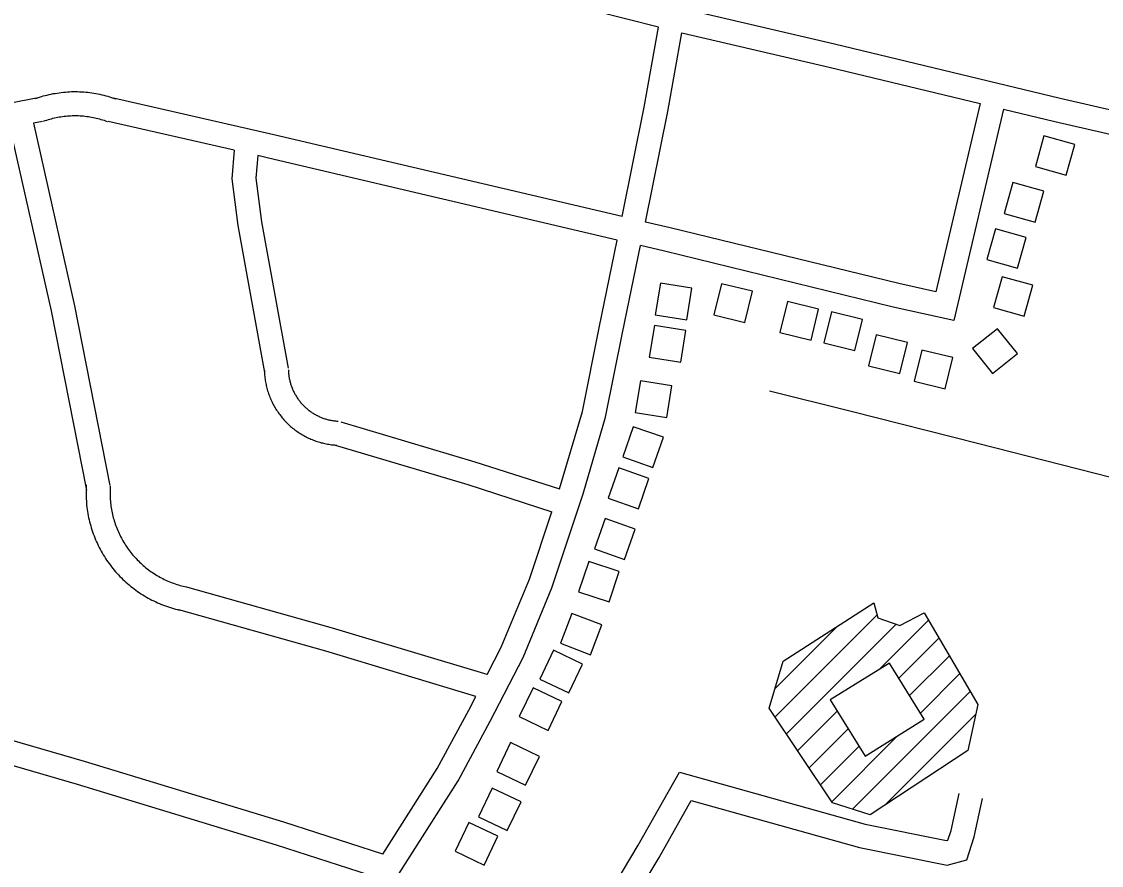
# Model space of a CAD drawing. Extents: x 3540316 to 3578335, y 553172 to 578787.
# Drawn here: x 3545592 to 3546942, y 574758 to 575813 of the extents above; entities that cross this region are included whole.
import ezdxf

# ---------------------------------------------------------------- set-up
doc = ezdxf.new("R2010")
doc.units = 0
for name, color, linetype in [('V-BLDG-OTLN', 7, 'Continuous'), ('V-ROAD-CNTR', 7, 'Continuous'), ('V-TOPO-SHOR', 7, 'Continuous')]:
    doc.layers.add(name, color=color, linetype=linetype)

msp = doc.modelspace()

# ---------------------------------------------------------------- linework, layer by layer
at = {"layer": 'V-BLDG-OTLN'}
for p, q in [((3546534.1, 574943.8), (3546661.8, 575071.5)), ((3546663.9, 575002.8), (3546726, 575064.9)), ((3546533.9, 574978.9), (3546612.3, 575057.3)), ((3546548.3, 574922.6), (3546685.7, 575060)), ((3546688.8, 574992.4), (3546739, 575042.6)), ((3546702.4, 574970.6), (3546752.1, 575020.3)), ((3546715.9, 574948.8), (3546765.2, 574998.1)), ((3546631.1, 574828.6), (3546778.3, 574975.8)), ((3546562.5, 574901.4), (3546612.1, 574951)), ((3546671.9, 574834), (3546785.2, 574947.3)), ((3546576.7, 574880.3), (3546625.6, 574929.2)), ((3546605.1, 574838), (3546687.4, 574920.2)), ((3546590.9, 574859.1), (3546639.2, 574907.4))]:
    msp.add_line(p, q, dxfattribs=at)
for points in [[(3546898.1, 575621.2), (3546908.9, 575659.7), (3546870.4, 575670.5), (3546859.6, 575632)], [(3546859.2, 575562.6), (3546870.1, 575601.1), (3546831.6, 575611.9), (3546820.7, 575573.4)], [(3546837.5, 575504.8), (3546848.3, 575543.3), (3546809.8, 575554.2), (3546799, 575515.7)], [(3546424.1, 575440.4), (3546430.4, 575479.9), (3546390.9, 575486.2), (3546384.6, 575446.7)], [(3546506.1, 575476), (3546467.2, 575485.5), (3546457.7, 575446.6), (3546496.6, 575437.2)], [(3546845.6, 575445), (3546856.5, 575483.5), (3546818, 575494.3), (3546807.1, 575455.8)], [(3546588.6, 575453.9), (3546549.8, 575463.4), (3546540.3, 575424.6), (3546579.2, 575415.1)], [(3546643.5, 575440.9), (3546604.7, 575450.4), (3546595.2, 575411.5), (3546634.1, 575402.1)], [(3546416.6, 575387.5), (3546422.9, 575427), (3546383.4, 575433.3), (3546377.1, 575393.8)], [(3546806, 575373.1), (3546837.3, 575398.1), (3546812.3, 575429.3), (3546781, 575404.4)], [(3546699.6, 575412.2), (3546660.7, 575421.7), (3546651.2, 575382.8), (3546690.1, 575373.3)], [(3546756.5, 575393.1), (3546717.6, 575402.5), (3546708.1, 575363.7), (3546747, 575354.2)], [(3546399.1, 575318.3), (3546405.4, 575357.8), (3546365.9, 575364.1), (3546359.6, 575324.6)], [(3546394.8, 575293.5), (3546357, 575306.7), (3546343.8, 575269), (3546381.5, 575255.8)], [(3546376.6, 575241.9), (3546338.9, 575255.2), (3546325.6, 575217.5), (3546363.4, 575204.2)], [(3546359.5, 575178.7), (3546321.7, 575191.9), (3546308.5, 575154.2), (3546346.2, 575140.9)], [(3546326.7, 575087.7), (3546339.3, 575125.7), (3546301.3, 575138.2), (3546288.7, 575100.3)], [(3546775.2, 574902), (3546653.1, 574821.7), (3546606.1, 574836.5), (3546526.7, 574954.8), (3546544.4, 575013.8), (3546657.9, 575086.5), (3546662.8, 575067.9), (3546690.4, 575058.3), (3546720.5, 575074.1), (3546787.9, 574959.5)], [(3546317.7, 575059), (3546280.3, 575073.3), (3546266, 575036), (3546303.4, 575021.7)], [(3546257.5, 575027.3), (3546240.3, 574991.2), (3546276.3, 574973.9), (3546293.6, 575010)], [(3546646.8, 574895.1), (3546720.8, 574941), (3546677.2, 575011.1), (3546603.3, 574965.2)], [(3546231.8, 574980.4), (3546214.5, 574944.3), (3546250.6, 574927), (3546267.9, 574963.1)], [(3546203.6, 574911.8), (3546186.3, 574875.7), (3546222.4, 574858.5), (3546239.7, 574894.6)], [(3546180.7, 574855.1), (3546163.5, 574819), (3546199.5, 574801.8), (3546216.8, 574837.9)], [(3546151.7, 574812.1), (3546134.5, 574776.1), (3546170.5, 574758.8), (3546187.8, 574794.9)]]:
    msp.add_lwpolyline(points, close=True, dxfattribs=at)
at = {"layer": 'V-ROAD-CNTR'}
for points in [[(3546388.4, 575806.2), (3546151.1, 575866.7), (3545907.2, 575922.9), (3545747.2, 575961.3)], [(3546422.9, 575828.7), (3546608.7, 575785.2), (3546890.8, 575717.6), (3547077.1, 575674.5), (3547179.4, 575643.2), (3547268.8, 575607), (3547315.6, 575580.7), (3547352.1, 575567.9)], [(3546343, 575569.4), (3546370.6, 575706.4), (3546388.4, 575806.2)], [(3546372.3, 575562.5), (3546400.1, 575700.8), (3546417.6, 575799.1)], [(3546417.6, 575799.1), (3546601.8, 575756.1), (3546790.7, 575710.8)], [(3545610, 575717.1), (3545612.3, 575717.9), (3545614.8, 575718.7), (3545617.2, 575719.4), (3545619.6, 575720.2), (3545622.1, 575720.8), (3545624.5, 575721.4), (3545627, 575722), (3545629.6, 575722.6), (3545632, 575723.1), (3545634.6, 575723.5), (3545637, 575723.9), (3545639.5, 575724.3), (3545642.1, 575724.6), (3545644.7, 575724.9), (3545647.2, 575725.1), (3545649.7, 575725.3), (3545652.2, 575725.5), (3545654.8, 575725.6), (3545657.4, 575725.6), (3545659.9, 575725.6), (3545662.4, 575725.6), (3545665, 575725.5), (3545667.5, 575725.4), (3545670.1, 575725.2), (3545672.6, 575725), (3545675.1, 575724.8), (3545677.7, 575724.5), (3545680.2, 575724.1), (3545682.7, 575723.7), (3545685.2, 575723.3), (3545687.7, 575722.8), (3545690.2, 575722.3), (3545692.7, 575721.8), (3545695.2, 575721.2), (3545697.6, 575720.5), (3545700.1, 575719.8), (3545702.5, 575719.1), (3545704.9, 575718.3), (3545707.4, 575717.5), (3545709.6, 575716.7), (3545709.7, 575716.7)], [(3545613.1, 575717.8), (3545403.8, 575677.4), (3545357.4, 575668.4)], [(3546343, 575569.4), (3545907.9, 575671.8), (3545707.4, 575717.4)], [(3546819.8, 575703.8), (3546757.7, 575439.4), (3546682, 575456.4), (3546396, 575526.1), (3546366.2, 575533.1)], [(3546790.7, 575710.8), (3546735.3, 575475.2), (3546688.8, 575485.6), (3546403, 575555.3), (3546372.3, 575562.5)], [(3546819.8, 575703.8), (3546883.9, 575688.4), (3547069.3, 575645.6), (3547169.3, 575614.9), (3547255.7, 575579.9), (3547303.2, 575553.2), (3547345.2, 575538.5)], [(3545618.8, 575688.4), (3545607.2, 575686.1)], [(3545607.2, 575686.1), (3545658.8, 575458), (3545702.9, 575233.4)], [(3545620, 575688.8), (3545622, 575689.5), (3545623.9, 575690.1), (3545625.9, 575690.7), (3545627.8, 575691.3), (3545629.7, 575691.8), (3545631.7, 575692.3), (3545633.7, 575692.8), (3545635.6, 575693.2), (3545637.6, 575693.6), (3545639.6, 575694), (3545641.6, 575694.3), (3545643.6, 575694.6), (3545645.6, 575694.8), (3545647.6, 575695), (3545649.7, 575695.2), (3545651.7, 575695.4), (3545653.7, 575695.5), (3545655.7, 575695.6), (3545657.7, 575695.6), (3545659.8, 575695.6), (3545661.8, 575695.6), (3545663.8, 575695.6), (3545665.8, 575695.4), (3545667.8, 575695.3), (3545669.9, 575695.2), (3545671.9, 575695), (3545673.9, 575694.7), (3545675.9, 575694.4), (3545677.9, 575694.1), (3545679.9, 575693.8), (3545681.9, 575693.4), (3545683.9, 575693), (3545685.8, 575692.6), (3545687.8, 575692.1), (3545689.8, 575691.6), (3545691.7, 575691), (3545693.6, 575690.4), (3545695.6, 575689.8), (3545697.5, 575689.2), (3545699.6, 575688.4), (3545699.8, 575688.3)], [(3545858.2, 575652.3), (3545700.7, 575688.1)], [(3545577.7, 575680.4), (3545629.4, 575451.8), (3545673.4, 575227.6)], [(3545858.2, 575652.3), (3545855.1, 575616.7), (3545862.6, 575558.1), (3545896.2, 575374.7)], [(3545887.8, 575645.6), (3545885.2, 575617.3), (3545892.2, 575562.7), (3545925.7, 575380.1)], [(3546337, 575540), (3545901.2, 575642.6), (3545887.8, 575645.6)], [(3546264.8, 575228.9), (3546293.4, 575325.7), (3546314.3, 575430.3), (3546337, 575540)], [(3545759.7, 574289.4), (3545915.7, 574517.1), (3546042.3, 574713.7), (3546138, 574864.1), (3546178.1, 574938.5), (3546219.3, 575018.4), (3546255.3, 575105.5), (3546294.3, 575222.7), (3546322.5, 575318.5), (3546343.7, 575424.3), (3546366.2, 575533.1)], [(3545895.9, 575377.2), (3545896, 575376.3), (3545896, 575374.7), (3545896.1, 575373), (3545896.3, 575371.3), (3545896.4, 575369.6), (3545896.6, 575367.9), (3545896.8, 575366.3), (3545897.1, 575364.7), (3545897.3, 575363), (3545897.6, 575361.3), (3545898, 575359.7), (3545898.3, 575358.1), (3545898.7, 575356.5), (3545899.1, 575354.8), (3545899.6, 575353.2), (3545900, 575351.6), (3545900.5, 575350), (3545901.1, 575348.4), (3545901.6, 575346.9), (3545902.2, 575345.3), (3545902.8, 575343.7), (3545903.5, 575342.2), (3545904.1, 575340.6), (3545904.8, 575339.1), (3545905.6, 575337.6), (3545906.3, 575336.1), (3545907, 575334.6), (3545907.8, 575333.1), (3545908.7, 575331.7), (3545909.5, 575330.2), (3545910.4, 575328.8), (3545911.3, 575327.4), (3545912.2, 575326), (3545913.1, 575324.6), (3545914.1, 575323.2), (3545915.1, 575321.9), (3545916.1, 575320.6), (3545917.2, 575319.3), (3545918.2, 575318), (3545919.3, 575316.7), (3545920.4, 575315.4), (3545921.5, 575314.2), (3545922.7, 575312.9), (3545923.9, 575311.8), (3545925, 575310.6), (3545926.3, 575309.5), (3545927.5, 575308.3), (3545928.8, 575307.2), (3545930, 575306.1), (3545931.3, 575305.1), (3545932.6, 575304), (3545934, 575303), (3545935.3, 575302), (3545936.7, 575301), (3545938.1, 575300), (3545939.4, 575299.1), (3545940.8, 575298.2), (3545942.3, 575297.3), (3545943.7, 575296.5), (3545945.2, 575295.7), (3545946.6, 575294.9), (3545948.1, 575294.1), (3545949.6, 575293.3), (3545951.1, 575292.6), (3545952.6, 575291.9), (3545954.2, 575291.2), (3545955.7, 575290.6), (3545957.3, 575290), (3545958.8, 575289.4), (3545960.4, 575288.8), (3545962, 575288.3), (3545963.6, 575287.8), (3545965.2, 575287.3), (3545966.8, 575286.8), (3545968.5, 575286.4), (3545970, 575286), (3545971.7, 575285.7), (3545973.3, 575285.3), (3545975, 575285), (3545976.7, 575284.8), (3545978.3, 575284.5), (3545980, 575284.3), (3545981.6, 575284.1), (3545983.2, 575283.9), (3545984.9, 575283.8), (3545986.5, 575283.7)], [(3545925.9, 575378), (3545926, 575377.3), (3545926, 575376.1), (3545926.1, 575375), (3545926.2, 575373.9), (3545926.3, 575372.7), (3545926.4, 575371.6), (3545926.5, 575370.4), (3545926.7, 575369.3), (3545926.9, 575368.2), (3545927.1, 575367.1), (3545927.3, 575365.9), (3545927.6, 575364.8), (3545927.8, 575363.6), (3545928.1, 575362.5), (3545928.4, 575361.4), (3545928.8, 575360.3), (3545929.1, 575359.2), (3545929.5, 575358.1), (3545929.9, 575357), (3545930.2, 575356), (3545930.7, 575354.9), (3545931.1, 575353.8), (3545931.6, 575352.8), (3545932, 575351.7), (3545932.5, 575350.7), (3545933, 575349.6), (3545933.6, 575348.6), (3545934.1, 575347.6), (3545934.7, 575346.6), (3545935.3, 575345.6), (3545935.9, 575344.6), (3545936.5, 575343.7), (3545937.1, 575342.7), (3545937.8, 575341.7), (3545938.4, 575340.8), (3545939.1, 575339.9), (3545939.8, 575339), (3545940.5, 575338.1), (3545941.3, 575337.2), (3545942, 575336.3), (3545942.8, 575335.5), (3545943.5, 575334.6), (3545944.3, 575333.8), (3545945.1, 575333), (3545946, 575332.1), (3545946.8, 575331.3), (3545947.6, 575330.5), (3545948.5, 575329.8), (3545949.4, 575329.1), (3545950.3, 575328.3), (3545951.1, 575327.6), (3545952, 575326.9), (3545953, 575326.2), (3545953.9, 575325.5), (3545954.8, 575324.9), (3545955.8, 575324.3), (3545956.8, 575323.6), (3545957.8, 575323), (3545958.7, 575322.5), (3545959.8, 575321.9), (3545960.8, 575321.3), (3545961.8, 575320.8), (3545962.8, 575320.3), (3545963.9, 575319.8), (3545964.9, 575319.3), (3545965.9, 575318.8), (3545967, 575318.4), (3545968.1, 575318), (3545969.2, 575317.6), (3545970.2, 575317.2), (3545971.3, 575316.8), (3545972.5, 575316.5), (3545973.6, 575316.1), (3545974.6, 575315.8), (3545975.7, 575315.5), (3545976.9, 575315.3), (3545978, 575315), (3545979.1, 575314.8), (3545980.2, 575314.6), (3545981.4, 575314.4), (3545982.6, 575314.2), (3545983.6, 575314), (3545984.8, 575313.9), (3545986, 575313.8), (3545987.1, 575313.7), (3545988.3, 575313.6)], [(3545991.7, 575313), (3546159.2, 575263), (3546264.8, 575228.9)], [(3545983.1, 575284.3), (3546150.3, 575234.4), (3546255.3, 575200.4)], [(3545673.3, 575234.1), (3545673.2, 575232.1), (3545673.1, 575229.5), (3545673, 575226.9), (3545673, 575224.2), (3545673, 575221.6), (3545673.1, 575219), (3545673.2, 575216.4), (3545673.4, 575213.7), (3545673.6, 575211.1), (3545673.8, 575208.5), (3545674.1, 575205.9), (3545674.5, 575203.3), (3545674.9, 575200.6), (3545675.3, 575198.1), (3545675.8, 575195.5), (3545676.3, 575192.9), (3545676.9, 575190.3), (3545677.5, 575187.8), (3545678.2, 575185.2), (3545678.9, 575182.7), (3545679.6, 575180.2), (3545680.4, 575177.7), (3545681.2, 575175.2), (3545682.1, 575172.7), (3545683, 575170.3), (3545684, 575167.8), (3545685, 575165.3), (3545686.1, 575163), (3545687.2, 575160.6), (3545688.3, 575158.2), (3545689.5, 575155.8), (3545690.7, 575153.5), (3545691.9, 575151.2), (3545693.2, 575148.9), (3545694.6, 575146.6), (3545696, 575144.4), (3545697.3, 575142.2), (3545698.8, 575140), (3545700.3, 575137.8), (3545701.8, 575135.7), (3545703.4, 575133.6), (3545705, 575131.5), (3545706.7, 575129.4), (3545708.3, 575127.4), (3545710, 575125.5), (3545711.8, 575123.4), (3545713.6, 575121.5), (3545715.3, 575119.6), (3545717.2, 575117.7), (3545719.1, 575115.9), (3545721, 575114.1), (3545722.9, 575112.3), (3545724.9, 575110.6), (3545726.9, 575108.9), (3545728.9, 575107.2), (3545731, 575105.6), (3545733.1, 575104), (3545735.2, 575102.4), (3545737.3, 575100.9), (3545739.5, 575099.4), (3545741.7, 575097.9), (3545743.9, 575096.5), (3545746.1, 575095.2), (3545748.4, 575093.8), (3545750.7, 575092.5), (3545753, 575091.3), (3545755.3, 575090.1), (3545757.7, 575088.9), (3545760.1, 575087.7), (3545762.5, 575086.7), (3545764.9, 575085.6), (3545767.3, 575084.6), (3545769.7, 575083.7), (3545772.2, 575082.7), (3545774.7, 575081.9), (3545777.2, 575081), (3545779.7, 575080.2), (3545782.2, 575079.5), (3545784.7, 575078.8), (3545787.3, 575078.1), (3545789.8, 575077.6)], [(3545703.3, 575232.3), (3545703.2, 575230.6), (3545703.1, 575228.4), (3545703, 575226.3), (3545703, 575224.3), (3545703, 575222.2), (3545703.1, 575220), (3545703.2, 575217.9), (3545703.3, 575215.8), (3545703.5, 575213.7), (3545703.7, 575211.6), (3545703.9, 575209.5), (3545704.2, 575207.4), (3545704.5, 575205.4), (3545704.9, 575203.3), (3545705.2, 575201.2), (3545705.7, 575199.2), (3545706.1, 575197.1), (3545706.6, 575195), (3545707.1, 575193), (3545707.7, 575191), (3545708.3, 575189), (3545708.9, 575187), (3545709.6, 575185), (3545710.3, 575183), (3545711.1, 575181), (3545711.8, 575179), (3545712.6, 575177.1), (3545713.5, 575175.2), (3545714.4, 575173.2), (3545715.2, 575171.4), (3545716.2, 575169.5), (3545717.2, 575167.6), (3545718.2, 575165.8), (3545719.2, 575163.9), (3545720.3, 575162.1), (3545721.4, 575160.3), (3545722.5, 575158.5), (3545723.7, 575156.8), (3545724.9, 575155.1), (3545726.1, 575153.3), (3545727.3, 575151.7), (3545728.6, 575150), (3545729.9, 575148.4), (3545731.3, 575146.7), (3545732.7, 575145.1), (3545734, 575143.5), (3545735.5, 575142), (3545736.9, 575140.4), (3545738.4, 575139), (3545739.9, 575137.5), (3545741.4, 575136.1), (3545743, 575134.6), (3545744.6, 575133.2), (3545746.1, 575131.9), (3545747.8, 575130.5), (3545749.4, 575129.2), (3545751.1, 575127.9), (3545752.8, 575126.7), (3545754.5, 575125.5), (3545756.2, 575124.3), (3545758, 575123.1), (3545759.8, 575122), (3545761.6, 575120.9), (3545763.4, 575119.8), (3545765.2, 575118.8), (3545767.1, 575117.8), (3545769, 575116.8), (3545770.8, 575115.9), (3545772.7, 575115), (3545774.6, 575114.1), (3545776.6, 575113.3), (3545778.5, 575112.4), (3545780.5, 575111.7), (3545782.4, 575111), (3545784.4, 575110.3), (3545786.5, 575109.6), (3545788.4, 575109), (3545790.5, 575108.4), (3545792.5, 575107.8), (3545794.5, 575107.3), (3545796.7, 575106.8)], [(3546174.4, 574996.8), (3546192, 575031), (3546227.2, 575116), (3546255.3, 575200.4)], [(3546174.4, 574996.8), (3545981.1, 575054.8), (3545797.3, 575106.6)], [(3546160.4, 574969.7), (3545972.7, 575026), (3545789.2, 575077.7)], [(3546044.1, 574772.4), (3546112.1, 574879.3), (3546151.6, 574952.5), (3546160.4, 574969.7)], [(3546044.1, 574772.4), (3545920.1, 574812.5), (3545671, 574888.1), (3545548.6, 574923.8), (3545515.1, 574933.4)], [(3546027.4, 574746.2), (3545911.1, 574783.8), (3545662.4, 574859.3), (3545540.2, 574894.9), (3545502.6, 574905.8), (3545484.1, 574903), (3545368.1, 574867.6), (3545097.4, 574794.7), (3544965.5, 574757.9)], [(3545996.3, 574214.7), (3546149, 574440.5), (3546287.4, 574656.2), (3546363.2, 574783.5), (3546415, 574874.7), (3546646.7, 574810), (3546748.4, 574789.5), (3546750.4, 574790.1), (3546754.2, 574801.8), (3546764.3, 574848.2)], [(3546021.2, 574197.9), (3546174.1, 574424), (3546312.9, 574640.4), (3546389.2, 574768.4), (3546429.6, 574839.5), (3546639.7, 574780.8), (3546749.5, 574758.6), (3546774, 574765.5), (3546783.2, 574794), (3546793.6, 574841.9)]]:
    msp.add_lwpolyline(points, dxfattribs=at)
at = {"layer": 'V-TOPO-SHOR'}
msp.add_lwpolyline([(3546527.3, 575351.7), (3546629.4, 575326.3), (3546787.3, 575286.3), (3546996.3, 575232.8), (3547040.4, 575220.9), (3547068, 575210.4), (3547085.7, 575200.4)], dxfattribs=at)

doc.saveas('drawing.dxf')
